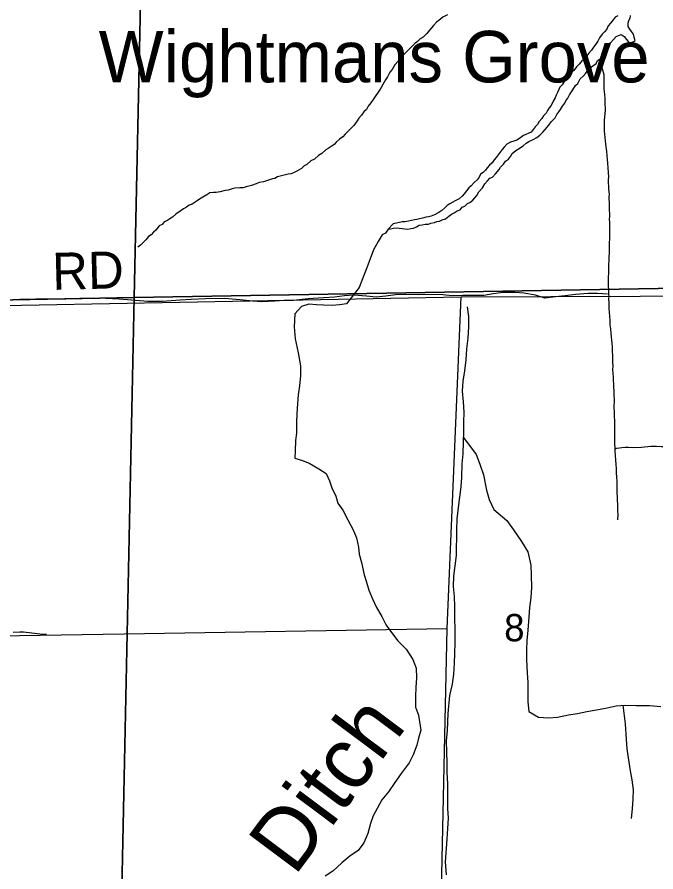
# Model space of a CAD drawing. Extents: x 1588073 to 2013523, y 1090242 to 1357120.
# Drawn here: x 1816595 to 1821769, y 1239721 to 1246645 of the extents above; entities that cross this region are included whole.
import ezdxf

# ---------------------------------------------------------------- set-up
doc = ezdxf.new("R2010")
doc.units = 0
for name, color, linetype in [('GM_X_Minor_River', 7, 'Continuous'), ('GM_X_Minor_River_Text', 7, 'Continuous'), ('GM_X_Section', 7, 'Continuous'), ('GM_X_Section_Text', 7, 'Continuous'), ('GM_X_Township_Road', 7, 'Continuous'), ('GM_X_Township_Road_Text', 7, 'Continuous'), ('GM_X_Unincorporated_Text', 7, 'Continuous')]:
    doc.layers.add(name, color=color, linetype=linetype)

msp = doc.modelspace()

# ---------------------------------------------------------------- linework, layer by layer
at = {"layer": 'GM_X_Minor_River'}
for points in [[(1820080.6, 1246663.3), (1820044.1, 1246643.9), (1820011.4, 1246616.3), (1819991.1, 1246604.7), (1819968.5, 1246576.9), (1819935.7, 1246539.4), (1819913.1, 1246511.7), (1819884.5, 1246482.1), (1819860.1, 1246468.4), (1819837.7, 1246448.8), (1819815.3, 1246431.1), (1819794.8, 1246409.4), (1819757.9, 1246371.9), (1819735.5, 1246350.2), (1819714.9, 1246326.5), (1819680.1, 1246286.9), (1819653.5, 1246259.3), (1819632.7, 1246219.5), (1819614.2, 1246199.7), (1819595.5, 1246161.9), (1819579, 1246136.1), (1819556.2, 1246100.3), (1819543.7, 1246074.5), (1819531.3, 1246054.6), (1819512.8, 1246028.8), (1819500.4, 1246008.9), (1819479.7, 1245977.2), (1819461.1, 1245949.4), (1819438.6, 1245923.7), (1819424, 1245897.8), (1819403.6, 1245878.1), (1819383, 1245850.4), (1819362.5, 1245826.6), (1819350.1, 1245804.8), (1819321.3, 1245767.1), (1819300.8, 1245745.4), (1819274.2, 1245719.8), (1819251.7, 1245696.1), (1819233.3, 1245676.3), (1819206.8, 1245656.7), (1819182.3, 1245635.1), (1819163.8, 1245613.3), (1819137.4, 1245597.7), (1819115, 1245580.1), (1819094.7, 1245570.4), (1819062.1, 1245540.9), (1819035.7, 1245525.3), (1819003, 1245493.8), (1818974.6, 1245480.2), (1818941.9, 1245450.7), (1818919.6, 1245441.1), (1818897.2, 1245419.4), (1818860.6, 1245398), (1818838.3, 1245386.3), (1818814, 1245376.7), (1818789.9, 1245373.2), (1818757.6, 1245365.8), (1818735.4, 1245360.1), (1818705.1, 1245350.7), (1818682.7, 1245339), (1818662.6, 1245335.4), (1818622.2, 1245322.1), (1818589.8, 1245310.6), (1818555.6, 1245305.2), (1818531.3, 1245295.7), (1818492.8, 1245280.3), (1818472.7, 1245276.7), (1818450.4, 1245269.1), (1818426.2, 1245263.5)], [(1821461.8, 1246655.7), (1821439.7, 1246643.9), (1821423.5, 1246621.9), (1821401.2, 1246596), (1821381.1, 1246574.1), (1821370.9, 1246548.1), (1821352.7, 1246526.2), (1821332.5, 1246506.3), (1821312.3, 1246478.4), (1821298, 1246450.4), (1821281.8, 1246426.4), (1821263.6, 1246402.5), (1821247.4, 1246378.6), (1821225.2, 1246352.7), (1821209, 1246332.7), (1821190.9, 1246312.8), (1821168.7, 1246290.9), (1821146.4, 1246263), (1821126.2, 1246241.1), (1821104, 1246213.2), (1821079.8, 1246193.4), (1821051.6, 1246165.5), (1821035.4, 1246139.6), (1821023.2, 1246117.6), (1821009, 1246097.6), (1820990.8, 1246077.7), (1820982.7, 1246057.7), (1820972.5, 1246035.7), (1820960.3, 1246011.8), (1820952.2, 1245991.8), (1820935.9, 1245963.8), (1820919.6, 1245929.8), (1820903.5, 1245909.9), (1820891.3, 1245889.9), (1820881.1, 1245865.9), (1820858.9, 1245846.1), (1820844.8, 1245824.1), (1820824.6, 1245800.2), (1820810.4, 1245776.2), (1820790.2, 1245756.3), (1820774, 1245734.4), (1820759.8, 1245712.4), (1820697.5, 1245684.9), (1820665.3, 1245663.1), (1820643.2, 1245649.2), (1820617.1, 1245639.4), (1820591, 1245631.6), (1820562.8, 1245615.8), (1820540.6, 1245591.9), (1820524.4, 1245571.9), (1820508.2, 1245550), (1820490.1, 1245530.1), (1820475.9, 1245508.1), (1820459.7, 1245488.2), (1820441.5, 1245464.3), (1820421.4, 1245446.4), (1820401.2, 1245424.5), (1820389, 1245404.5), (1820368.8, 1245386.6), (1820348.7, 1245372.7), (1820336.5, 1245348.8), (1820320.3, 1245326.8), (1820298.1, 1245304.9), (1820273.9, 1245277.1), (1820253.8, 1245263.2), (1820235.5, 1245237.2), (1820215.3, 1245213.3), (1820199.2, 1245193.4), (1820175, 1245173.5), (1820142.8, 1245155.7), (1820100.6, 1245132), (1820078.4, 1245118.1), (1820058.3, 1245100.3)], [(1821530.5, 1246462.5), (1821550.3, 1246440.3), (1821570.4, 1246438.1), (1821600.5, 1246451.9), (1821592.7, 1246482.1), (1821586.9, 1246506.2), (1821571, 1246528.4), (1821557.1, 1246548.6), (1821545.3, 1246568.7), (1821543.4, 1246588.8), (1821547.6, 1246612.9), (1821559.8, 1246636.8), (1821563.9, 1246656.9)], [(1819600.4, 1244927.5), (1819620.4, 1244931.4), (1819644.4, 1244935.2), (1819664.5, 1244937), (1819690.5, 1244936.8), (1819714.5, 1244932.6), (1819734.5, 1244930.4), (1819758.5, 1244928.2), (1819782.6, 1244932), (1819806.7, 1244935.8), (1819828.8, 1244945.7), (1819850.9, 1244959.5), (1819877, 1244963.3), (1819899.1, 1244967.1), (1819927.1, 1244968.9), (1819947.2, 1244974.8), (1819975.3, 1244982.6), (1819995.4, 1244988.4), (1820017.4, 1244992.2), (1820037.5, 1245002.1), (1820063.6, 1245009.9), (1820091.8, 1245033.8), (1820114, 1245047.6), (1820134.1, 1245059.5), (1820158.2, 1245075.3), (1820184.4, 1245085.2), (1820200.5, 1245105.1), (1820222.6, 1245114.9), (1820242.8, 1245134.8), (1820262.9, 1245142.7), (1820285.1, 1245162.6), (1820319.4, 1245200.4), (1820335.7, 1245230.4), (1820363.9, 1245262.2), (1820384.2, 1245294.2), (1820404.4, 1245318.1), (1820424.6, 1245340), (1820444.7, 1245349.9), (1820470.9, 1245375.7), (1820499.2, 1245409.6), (1820511.4, 1245429.6), (1820533.6, 1245453.5), (1820549.8, 1245477.4), (1820573.9, 1245495.3), (1820590.1, 1245515.2), (1820604.3, 1245541.2), (1820634.5, 1245565), (1820654.7, 1245578.9), (1820694.9, 1245602.6), (1820719.1, 1245624.5), (1820739.2, 1245636.4), (1820773.4, 1245654.1), (1820805.6, 1245669.9), (1820827.8, 1245689.8), (1820852, 1245713.7), (1820872.2, 1245735.6), (1820900.5, 1245769.5), (1820920.7, 1245797.4), (1820953, 1245829.2), (1820965.2, 1245857.2), (1820983.4, 1245877.1), (1820995.5, 1245897.1), (1821011.7, 1245923), (1821030, 1245947), (1821040.1, 1245966.9), (1821054.3, 1245988.9), (1821068.5, 1246014.9), (1821094.8, 1246054.8), (1821117.1, 1246090.7), (1821137.3, 1246108.6), (1821155.6, 1246144.6), (1821179.8, 1246166.4), (1821200, 1246190.3), (1821218.2, 1246216.3), (1821238.4, 1246236.2), (1821284.7, 1246269.9), (1821296.9, 1246293.9), (1821327.1, 1246313.7), (1821339.3, 1246343.7), (1821361.5, 1246367.6), (1821381.9, 1246411.6), (1821402.1, 1246435.5), (1821424.3, 1246463.4), (1821446.5, 1246489.3), (1821488.7, 1246503), (1821512.6, 1246486.7), (1821530.5, 1246462.5)], [(1821311.6, 1246300.5), (1821348, 1246181), (1821345.9, 1246060.4), (1821351.2, 1246022.2), (1821354.5, 1245981.9), (1821356.1, 1245955.7), (1821357, 1245891.4), (1821354.4, 1245861.3), (1821349.5, 1245811.1), (1821349.1, 1245789), (1821350, 1245722.7), (1821353.5, 1245696.5), (1821360.1, 1245616), (1821369.1, 1245555.5), (1821374, 1245491.1), (1821377.5, 1245462.9), (1821382.2, 1245386.4), (1821383.6, 1245352.2), (1821383.2, 1245328.1), (1821385.8, 1245251.7), (1821389.1, 1245211.4), (1821388.7, 1245187.3), (1821389.7, 1245131), (1821391.2, 1245102.8), (1821392, 1245032.5), (1821391.5, 1245006.4), (1821393.2, 1244986.2), (1821394.2, 1244927.9), (1821390.8, 1244739.1), (1821388.1, 1244698.9), (1821387.7, 1244674.8), (1821385.1, 1244640.7), (1821382, 1244467.9), (1821385.5, 1244435.6), (1821384.9, 1244401.5), (1821386.5, 1244381.4), (1821386.1, 1244359.3), (1821387.7, 1244335.1), (1821387.2, 1244309), (1821388.7, 1244278.8), (1821390.3, 1244256.7), (1821391.7, 1244220.5), (1821395.2, 1244188.2), (1821396.5, 1244152), (1821400, 1244119.8), (1821403.4, 1244083.6), (1821406.8, 1244053.4), (1821410.5, 1244031.2), (1821411.9, 1244001), (1821415.5, 1243974.8), (1821415, 1243946.7), (1821418.1, 1243894.4), (1821417.2, 1243844.1), (1821418.8, 1243820), (1821418.2, 1243787.8), (1821419.7, 1243759.7), (1821423.2, 1243729.4), (1821422.7, 1243703.3), (1821424.2, 1243671.1), (1821425.8, 1243649), (1821427.3, 1243618.8), (1821428.6, 1243580.6), (1821430.1, 1243548.4), (1821428.8, 1243478.1), (1821430.4, 1243451.9), (1821432, 1243429.8), (1821431.5, 1243405.7), (1821433.2, 1243383.6), (1821432.6, 1243349.4), (1821434.1, 1243321.2), (1821432.7, 1243244.9), (1821434.3, 1243220.7), (1821433.7, 1243184.6), (1821435.2, 1243158.4), (1821436.7, 1243128.2), (1821440.1, 1243096), (1821441.4, 1243053.8), (1821444.9, 1243023.6), (1821446.3, 1242987.3), (1821447.7, 1242955.2), (1821451, 1242914.9), (1821452.5, 1242888.8), (1821452.2, 1242868.6), (1821453.3, 1242818.4), (1821452.8, 1242790.2), (1821454.3, 1242758.1), (1821455.8, 1242729.9), (1821457.3, 1242703.7), (1821456.9, 1242677.6), (1821458.2, 1242639.4), (1821459.8, 1242619.3), (1821459, 1242573.1)], [(1818426.2, 1245263.5), (1818398.1, 1245262), (1818357.8, 1245258.8), (1818337.6, 1245253.1), (1818303.3, 1245243.7), (1818279.1, 1245240.1), (1818240.8, 1245230.8), (1818206.5, 1245225.4), (1818186.4, 1245223.8), (1818156.2, 1245222.4), (1818131.8, 1245206.7), (1818099.4, 1245187.3), (1818072.9, 1245169.7), (1818052.6, 1245158), (1818014, 1245130.6), (1817987.7, 1245121), (1817967.3, 1245105.3), (1817942.9, 1245091.7), (1817914.5, 1245072.2), (1817881.9, 1245048.7), (1817853.4, 1245025.1), (1817831, 1245011.4), (1817806.6, 1244995.8), (1817786.3, 1244986.2), (1817769.9, 1244966.4), (1817745.6, 1244954.8), (1817718.9, 1244919.1), (1817698.5, 1244903.4), (1817680, 1244881.6), (1817659.7, 1244868), (1817637.1, 1244840.2), (1817616.6, 1244818.5), (1817594.1, 1244796.8), (1817571.7, 1244781.2)], [(1820058.3, 1245100.3), (1820034.1, 1245078.4), (1820011.9, 1245062.5), (1819975.7, 1245042.8), (1819949.6, 1245032.9), (1819927.5, 1245027.1), (1819907.5, 1245023.3), (1819879.4, 1245017.5), (1819855.3, 1245011.7), (1819833.2, 1245005.8), (1819813.2, 1245002), (1819789.1, 1244998.2), (1819765, 1244992.3), (1819736.9, 1244986.6), (1819712.9, 1244986.8), (1819690.8, 1244980.9), (1819666.8, 1244977.1), (1819640.7, 1244969.3), (1819600.4, 1244927.5)], [(1819600.4, 1244927.5), (1819578, 1244895.6), (1819552.9, 1244881)], [(1819552.9, 1244881), (1819519.6, 1244826.7), (1819482.3, 1244759.1), (1819454.9, 1244687.2), (1819421.2, 1244601.5), (1819391.7, 1244525.6), (1819366.4, 1244453.8)], [(1819366.4, 1244453.8), (1819263.6, 1244323.1), (1819205.2, 1244314.1), (1819146.8, 1244309.2), (1819076.5, 1244310.5), (1819020.3, 1244315.6), (1818958.1, 1244318.8), (1818899.5, 1244299.8), (1818844.2, 1244242.6), (1818838.3, 1244136.1), (1818846.6, 1244039.5), (1818870.7, 1243924.5), (1818891, 1243821.6), (1818891.6, 1243741.2), (1818882.1, 1243658.9), (1818870.8, 1243584.8), (1818862.8, 1243478.4), (1818856.9, 1243372), (1818857.2, 1243275.5), (1818850.2, 1243215.4), (1818846.7, 1243133), (1818843.6, 1243072.8), (1818907.6, 1243053.5), (1818965.4, 1243030.3), (1819039, 1242986.7), (1819098.6, 1242949.4), (1819125.7, 1242888.6), (1819144.8, 1242831.9), (1819175.7, 1242765), (1819192.8, 1242708.4), (1819234, 1242651.3), (1819274.9, 1242574.2), (1819315.6, 1242493), (1819344.6, 1242426.1), (1819359.3, 1242351.5), (1819364.4, 1242295.1), (1819385.3, 1242228.4), (1819405.6, 1242127.5), (1819424.7, 1242068.9), (1819443.6, 1242004.2), (1819472.5, 1241933.3), (1819505.4, 1241864.3), (1819550.3, 1241789.1), (1819583.3, 1241720.2), (1819634.3, 1241650.9), (1819677.5, 1241593.8), (1819746.6, 1241526.1), (1819799.4, 1241442.7), (1819826.3, 1241371.9), (1819828.9, 1241293.4), (1819823.5, 1241215.1), (1819822.2, 1241144.8), (1819822.7, 1241054.4), (1819845.6, 1240989.6), (1819863.6, 1240870.7), (1819846.4, 1240804.7), (1819831.3, 1240746.7), (1819801.8, 1240670.9), (1819770.5, 1240605.1), (1819704.7, 1240517.9), (1819655.1, 1240444.5), (1819603.6, 1240371.1), (1819548.2, 1240303.8), (1819510.8, 1240236.2), (1819479.6, 1240176.5), (1819456.4, 1240112.6), (1819436.9, 1240032.6), (1819403.4, 1239956.8), (1819358.1, 1239895.4), (1819291, 1239848.4), (1819225.7, 1239795.4), (1819152.2, 1239726.4), (1819091.2, 1239687.4)], [(1821377.3, 1244400.9), (1821295.2, 1244405.6), (1821219, 1244406.3), (1821118.8, 1244397.1), (1821032.6, 1244387.8), (1820954.4, 1244380.4), (1820868.2, 1244369.1), (1820792.3, 1244391.8), (1820700.3, 1244408.6), (1820626.2, 1244415.3), (1820532, 1244414.1), (1820451.8, 1244404.7), (1820375.6, 1244391.3), (1820295.5, 1244389.9), (1820205.4, 1244390.7), (1820119.2, 1244387.4), (1820043.1, 1244396.1), (1819922.9, 1244397.1), (1819844.8, 1244395.7), (1819740.7, 1244398.6), (1819658.5, 1244395.3), (1819580.3, 1244385.9), (1819504.1, 1244376.5), (1819426.1, 1244385.2), (1819322, 1244392.1), (1819245.8, 1244388.7), (1819165.6, 1244375.3), (1819077.4, 1244370), (1818953.2, 1244363.1), (1818834.9, 1244350), (1818758.8, 1244348.6), (1818682.6, 1244343.2), (1818576.4, 1244340.1), (1818502.3, 1244344.8), (1818400.3, 1244355.6), (1818274.1, 1244366.7), (1818121.9, 1244362), (1818005.7, 1244358.9), (1817915.5, 1244351.7), (1817771.2, 1244340.8), (1817655, 1244341.8), (1817422.7, 1244359.8), (1817314.6, 1244366.8), (1817210.5, 1244369.6), (1817104.3, 1244364.5), (1816990.1, 1244361.4), (1816859.9, 1244360.5), (1816747.7, 1244359.5), (1816617.5, 1244356.5), (1816503.2, 1244353.5)], [(1820240.7, 1244298.1), (1820250.2, 1244219.8), (1820251.6, 1244137.5), (1820244.9, 1244043.2), (1820234.2, 1243957), (1820229.6, 1243868.8), (1820218.9, 1243780.6), (1820204.3, 1243696.4), (1820199.7, 1243614.2), (1820207.1, 1243527.8), (1820212.5, 1243445.5), (1820209.9, 1243363.3), (1820211.3, 1243283), (1820208.8, 1243208.8), (1820206, 1243106.4), (1820197.4, 1243026.2), (1820194.6, 1242919.9), (1820190.1, 1242841.7), (1820179.4, 1242755.5), (1820166.8, 1242673.3), (1820156.1, 1242581.1), (1820153.5, 1242488.8), (1820152, 1242284.2), (1820139.3, 1242200), (1820130.7, 1242117.8), (1820128.1, 1242033.6), (1820135.5, 1241951.2), (1820136.9, 1241871), (1820138.3, 1241784.7), (1820139.5, 1241676.3), (1820140.8, 1241573.9), (1820138.2, 1241493.7), (1820135.6, 1241409.4), (1820129, 1241323.2), (1820118.3, 1241241), (1820097.7, 1241150.9), (1820082.6, 1241004.6), (1820077.5, 1240866.1), (1820068.9, 1240783.9), (1820072.3, 1240691.6), (1820075.7, 1240607.3), (1820075.1, 1240527.1), (1820080.4, 1240434.7), (1820081.6, 1240316.3), (1820081, 1240236), (1820086.4, 1240157.7), (1820079.8, 1240073.5), (1820075.2, 1239987.3), (1820061.8, 1239802.8), (1820071.1, 1239698.4)], [(1820209.9, 1243240.9), (1820312.2, 1243101.5), (1820343.6, 1243023), (1820373.1, 1242938.5), (1820396.2, 1242813.9), (1820417.7, 1242737.5), (1820455.1, 1242656.9), (1820560.7, 1242567.7), (1820616.2, 1242491), (1820679.6, 1242398.2), (1820731.1, 1242313.4), (1820756.4, 1242206.9), (1820759.8, 1242124.6), (1820761, 1242024.2), (1820756.4, 1241944), (1820745.8, 1241861.8), (1820739.3, 1241785.6), (1820730.5, 1241679.4), (1820723.9, 1241595.1), (1820721.3, 1241520.9), (1820720.7, 1241440.7), (1820725.9, 1241332.3), (1820731.4, 1241258), (1820732.8, 1241179.7), (1820732.3, 1241099.4), (1820739.7, 1241021.1), (1820817.5, 1240974.3), (1820897.6, 1240969.6), (1820971.7, 1240975.1), (1821060, 1240992.4), (1821134.2, 1241003.8), (1821208.4, 1241021.2), (1821286.7, 1241034.6), (1821372.9, 1241049.9), (1821447.1, 1241065.4), (1821523.3, 1241072.8), (1821609.4, 1241070), (1821719.6, 1241069.1), (1821809.7, 1241062.3)], [(1821435.7, 1243149.1), (1821453.2, 1243154), (1821473.3, 1243155.7), (1821493.5, 1243159.3), (1821519.7, 1243162.8), (1821545.8, 1243162.3), (1821587.9, 1243159.5), (1821652.3, 1243162.3), (1821728.8, 1243170.9), (1821773, 1243170.1), (1821811.1, 1243167.4), (1821837.2, 1243166.9), (1821897.4, 1243161.7), (1821941.6, 1243160.9), (1821991.8, 1243159.9), (1822040.1, 1243161), (1822090.3, 1243162.1), (1822126.5, 1243161.4), (1822166.7, 1243162.6), (1822251.1, 1243161.1), (1822273.2, 1243162.6), (1822295.3, 1243160.2), (1822321.3, 1243157.7)], [(1816563.8, 1241662.1), (1816617.9, 1241665.7), (1816646, 1241665.4), (1816714, 1241656.8), (1816778.1, 1241650.3), (1816804.1, 1241648.1), (1816834.1, 1241647.8)], [(1821500.5, 1241072.3), (1821519.9, 1240921), (1821527.3, 1240797.8), (1821532.8, 1240719.5), (1821544.2, 1240645.2), (1821559.5, 1240540.7), (1821573, 1240466.4), (1821584.4, 1240386), (1821581.9, 1240311.8), (1821575.3, 1240231.6), (1821568.7, 1240153.4)]]:
    msp.add_lwpolyline(points, dxfattribs=at)
at = {"layer": 'GM_X_Section'}
for points in [[(1823027, 1249340.6), (1822886.6, 1244464.4), (1817542.7, 1244373.5), (1817618.6, 1247897.3)], [(1816539.5, 1248148.1), (1816609.1, 1248085.6), (1816648.9, 1248051.4), (1816686.8, 1248025.2), (1816726.7, 1248008.9), (1816804.5, 1247968.4), (1816858.4, 1247936), (1816912.2, 1247901.7), (1816965.9, 1247855.3), (1816995.7, 1247809.1), (1817135.7, 1247798.2), (1817259.9, 1247815.4), (1817326, 1247831.1), (1817402.2, 1247850.6), (1817618.6, 1247897.3), (1817542.7, 1244373.5), (1812631, 1244279.9)]]:
    msp.add_lwpolyline(points, dxfattribs=at)
for points in [[(1817542.7, 1244373.5), (1822886.6, 1244464.4), (1822751.5, 1239151.9), (1817431.6, 1239060.9)], [(1812631, 1244279.9), (1817542.7, 1244373.5), (1817431.6, 1239060.9), (1812460, 1238973.7), (1812464.8, 1239101.8)]]:
    msp.add_lwpolyline(points, close=True, dxfattribs=at)
at = {"layer": 'GM_X_Township_Road'}
for points in [[(1816201.1, 1244304.1), (1820191, 1244378.4)], [(1820079, 1241693.3), (1820191, 1244378.4)], [(1820191, 1244378.4), (1820191, 1244378.4), (1828170.9, 1244408.3)], [(1816101.3, 1241626.9), (1817462.1, 1241649.6)], [(1817462.1, 1241649.6), (1817462.1, 1241649.6), (1820079, 1241693.3)], [(1820022.2, 1239079.8), (1820022.2, 1239079.8), (1820079, 1241693.3)]]:
    msp.add_lwpolyline(points, dxfattribs=at)

# ---------------------------------------------------------------- texts
at = {"layer": 'GM_X_Minor_River_Text'}
msp.add_text('Ditch', height=500.3, rotation=53.15151, dxfattribs=at).set_placement((1818841.7, 1239679.1))
at = {"layer": 'GM_X_Section_Text'}
msp.add_text('8', height=221, rotation=0.00001, dxfattribs=at).set_placement((1820540.2, 1241589.3))
at = {"layer": 'GM_X_Township_Road_Text'}
msp.add_text('RD', height=300, rotation=1.48251, dxfattribs=at).set_placement((1816882.9, 1244434.9))
at = {"layer": 'GM_X_Unincorporated_Text'}
msp.add_text('Wightmans Grove', height=417, rotation=0.00001, dxfattribs=at).set_placement((1817255.6, 1246116.3))

doc.saveas('drawing.dxf')
